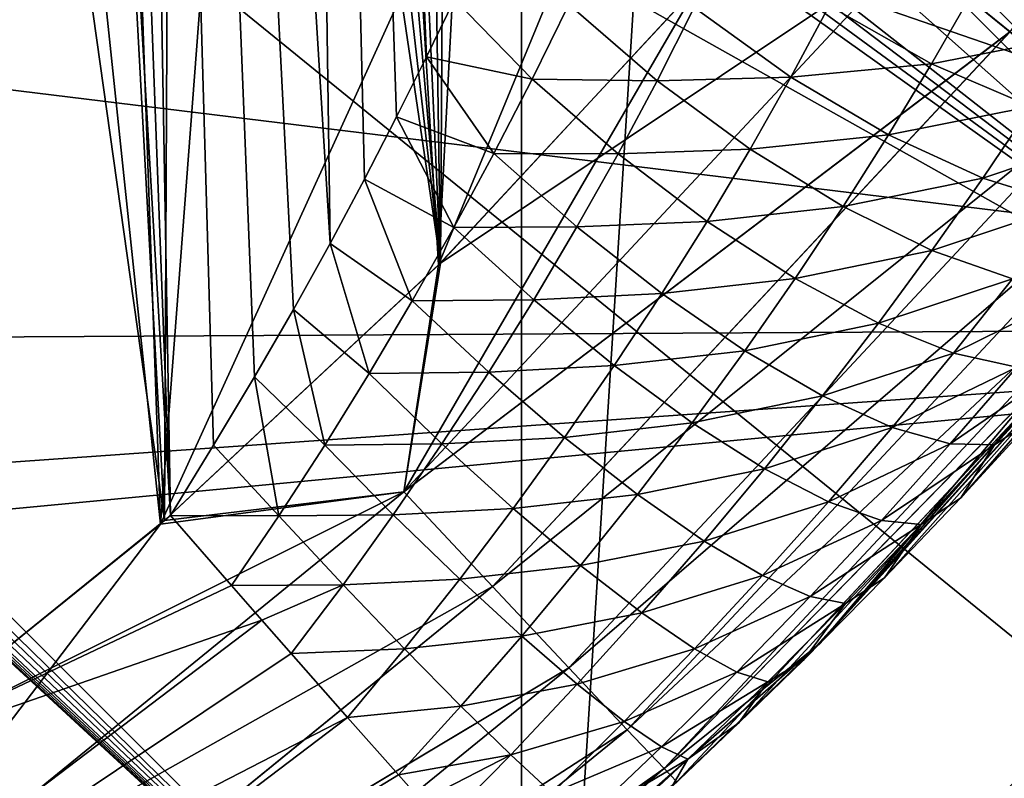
# Model space of a CAD drawing. Header units: millimetres. Extents: x -147 to 148, y -145 to 204.
# Tile 406 of 571: x 102 to 105.56, y -15.38 to -12.64. Entities that reach past the tile are written whole.
import ezdxf

# ---------------------------------------------------------------- set-up
doc = ezdxf.new("R2010")
doc.units = ezdxf.units.MM
doc.header["$LTSCALE"] = 26.699852
for name, color, linetype in [('1448', 7, 'CONTINUOUS'), ('1449', 7, 'CONTINUOUS'), ('1450', 7, 'CONTINUOUS'), ('1896', 7, 'CONTINUOUS'), ('1968', 7, 'CONTINUOUS'), ('1970', 7, 'CONTINUOUS'), ('1971', 7, 'CONTINUOUS'), ('1975', 7, 'CONTINUOUS'), ('1976', 7, 'CONTINUOUS'), ('1981', 7, 'CONTINUOUS'), ('1984', 7, 'CONTINUOUS'), ('1986', 7, 'CONTINUOUS'), ('1988', 7, 'CONTINUOUS'), ('1990', 7, 'CONTINUOUS'), ('1992', 7, 'CONTINUOUS'), ('1994', 7, 'CONTINUOUS'), ('2006', 7, 'CONTINUOUS'), ('2016', 7, 'CONTINUOUS'), ('743', 7, 'CONTINUOUS'), ('744', 7, 'CONTINUOUS'), ('888', 7, 'CONTINUOUS'), ('934', 7, 'CONTINUOUS')]:
    doc.layers.add(name, color=color, linetype=linetype)

msp = doc.modelspace()

# ---------------------------------------------------------------- linework, layer by layer
at = {"layer": '1448', "color": 7, "linetype": 'CONTINUOUS', "true_color": 0xd8d8d8}
for points in [[(104.0777, -16.9061, 89.9), (94, -7.0641, 90.4), (94, -6.8284, 89.9), (104.0777, -16.9061, 89.9)], [(94, -7.0641, 90.4), (104.0777, -16.9061, 89.9), (94.0394, -7.2345, 90.6778), (94, -7.0641, 90.4)], [(104.0777, -16.9061, 89.9), (94.1582, -7.4768, 90.9399), (94.0394, -7.2345, 90.6778), (104.0777, -16.9061, 89.9)], [(104.0777, -16.9061, 89.9), (94.358, -7.7837, 91.167), (94.1582, -7.4768, 90.9399), (104.0777, -16.9061, 89.9)], [(104.0777, -16.9061, 89.9), (94.4898, -7.9592, 91.2597), (94.358, -7.7837, 91.167), (104.0777, -16.9061, 89.9)], [(104.0777, -16.9061, 89.9), (94.6431, -8.1478, 91.3345), (94.4898, -7.9592, 91.2597), (104.0777, -16.9061, 89.9)], [(104.0777, -16.9061, 89.9), (94.8131, -8.3398, 91.3811), (94.6431, -8.1478, 91.3345), (104.0777, -16.9061, 89.9)], [(104.0777, -16.9061, 89.9), (95, -8.5355, 91.4), (94.8131, -8.3398, 91.3811), (104.0777, -16.9061, 89.9)], [(102.9759, -16.5114, 91.4), (95, -8.5355, 91.4), (104.0777, -16.9061, 89.9), (102.9759, -16.5114, 91.4)]]:
    msp.add_3dface(points, dxfattribs=at)
at = {"layer": '1449', "color": 7, "linetype": 'CONTINUOUS', "true_color": 0xd8d8d8}
for points in [[(106.9061, -14.0777, 89.9), (94.9166, -3.4391, 89.9), (95.4142, -2.5858, 89.9), (106.9061, -14.0777, 89.9)], [(106.9061, -14.0777, 89.9), (94.2857, -4.1991, 89.9), (94.9166, -3.4391, 89.9), (106.9061, -14.0777, 89.9)], [(94.2857, -4.1991, 89.9), (106.9061, -14.0777, 89.9), (94.1306, -4.4049, 89.9), (94.2857, -4.1991, 89.9)], [(106.9061, -14.0777, 89.9), (94.0332, -4.6434, 89.9), (94.1306, -4.4049, 89.9), (106.9061, -14.0777, 89.9)], [(106.9061, -14.0777, 89.9), (94, -4.899, 89.9), (94.0332, -4.6434, 89.9), (106.9061, -14.0777, 89.9)], [(106.9061, -14.0777, 89.9), (94, -6.8284, 89.9), (94, -4.899, 89.9), (106.9061, -14.0777, 89.9)], [(106.9061, -14.0777, 89.9), (104.0777, -16.9061, 89.9), (94, -6.8284, 89.9), (106.9061, -14.0777, 89.9)], [(106.9061, -14.0777, 89.9), (105.5563, -15.5563, 89.9), (104.0777, -16.9061, 89.9), (106.9061, -14.0777, 89.9)]]:
    msp.add_3dface(points, dxfattribs=at)
at = {"layer": '1450', "color": 7, "linetype": 'CONTINUOUS', "true_color": 0xd8d8d8}
for points in [[(96.3911, -2.8555, 91.4), (106.5114, -12.9759, 91.4), (95.4142, -2.5858, 89.9), (96.3911, -2.8555, 91.4)], [(95.4142, -2.5858, 89.9), (106.5114, -12.9759, 91.4), (106.7206, -13.208, 91.3513), (95.4142, -2.5858, 89.9)], [(107.0128, -13.9487, 90.4), (106.9596, -14.0133, 90.1501), (95.4142, -2.5858, 89.9), (107.0128, -13.9487, 90.4)], [(107.0128, -13.9487, 90.4), (95.4142, -2.5858, 89.9), (107.0434, -13.8337, 90.7089), (107.0128, -13.9487, 90.4)], [(106.9596, -14.0133, 90.1501), (106.9061, -14.0777, 89.9), (95.4142, -2.5858, 89.9), (106.9596, -14.0133, 90.1501)], [(107.0434, -13.8337, 90.7089), (95.4142, -2.5858, 89.9), (107.001, -13.6597, 90.9882), (107.0434, -13.8337, 90.7089)], [(107.001, -13.6597, 90.9882), (95.4142, -2.5858, 89.9), (106.8899, -13.4443, 91.2092), (107.001, -13.6597, 90.9882)], [(106.8899, -13.4443, 91.2092), (95.4142, -2.5858, 89.9), (106.7206, -13.208, 91.3513), (106.8899, -13.4443, 91.2092)]]:
    msp.add_3dface(points, dxfattribs=at)
at = {"layer": '1896', "color": 7, "linetype": 'CONTINUOUS', "true_color": 0xd8d8d8}
for points in [[(20.7086, -1.3008, 26.9), (20.5856, -2.6023, 26.9), (145.5, -45.5, 26.9), (20.7086, -1.3008, 26.9)], [(81.4515, -22.5327, 26.9), (20.7086, -1.3008, 26.9), (145.5, -45.5, 26.9), (81.4515, -22.5327, 26.9)], [(20.5856, -2.6023, 26.9), (20.3823, -3.8891, 26.9), (145.5, -45.5, 26.9), (20.5856, -2.6023, 26.9)], [(20.3823, -3.8891, 26.9), (20.0982, -5.1579, 26.9), (145.5, -45.5, 26.9), (20.3823, -3.8891, 26.9)], [(20.0982, -5.1579, 26.9), (19.7334, -6.4131, 26.9), (145.5, -45.5, 26.9), (20.0982, -5.1579, 26.9)], [(19.7334, -6.4131, 26.9), (19.2922, -7.6401, 26.9), (145.5, -45.5, 26.9), (19.7334, -6.4131, 26.9)], [(19.2922, -7.6401, 26.9), (18.7759, -8.8325, 26.9), (145.5, -45.5, 26.9), (19.2922, -7.6401, 26.9)], [(-82.8595, -7.6981, 26.9), (-83.4517, -8.2074, 26.9), (145.5, -45.5, 26.9), (-82.8595, -7.6981, 26.9)], [(-3.8892, -20.3823, 26.9), (-82.8595, -7.6981, 26.9), (145.5, -45.5, 26.9), (-3.8892, -20.3823, 26.9)], [(-83.4517, -8.2074, 26.9), (-84.0859, -8.675, 26.9), (145.5, -45.5, 26.9), (-83.4517, -8.2074, 26.9)], [(-84.0859, -8.675, 26.9), (-84.7521, -9.0942, 26.9), (145.5, -45.5, 26.9), (-84.0859, -8.675, 26.9)], [(18.7759, -8.8325, 26.9), (18.1824, -9.9967, 26.9), (145.5, -45.5, 26.9), (18.7759, -8.8325, 26.9)], [(-84.7521, -9.0942, 26.9), (-85.4424, -9.4591, 26.9), (145.5, -45.5, 26.9), (-84.7521, -9.0942, 26.9)], [(-85.4424, -9.4591, 26.9), (-86.1637, -9.7732, 26.9), (145.5, -45.5, 26.9), (-85.4424, -9.4591, 26.9)], [(-86.1637, -9.7732, 26.9), (-86.9075, -10.0338, 26.9), (145.5, -45.5, 26.9), (-86.1637, -9.7732, 26.9)], [(18.1824, -9.9967, 26.9), (17.5186, -11.1201, 26.9), (145.5, -45.5, 26.9), (18.1824, -9.9967, 26.9)], [(-86.9075, -10.0338, 26.9), (-87.6618, -10.2363, 26.9), (145.5, -45.5, 26.9), (-86.9075, -10.0338, 26.9)], [(-87.6618, -10.2363, 26.9), (-88.4272, -10.381, 26.9), (145.5, -45.5, 26.9), (-87.6618, -10.2363, 26.9)], [(145.5, -45.5, 26.9), (-91.5728, -10.381, 26.9), (-145.5, -45.5, 26.9), (145.5, -45.5, 26.9)], [(-90.7934, -10.4689, 26.9), (-91.5728, -10.381, 26.9), (145.5, -45.5, 26.9), (-90.7934, -10.4689, 26.9)], [(-88.4272, -10.381, 26.9), (-89.2066, -10.4689, 26.9), (145.5, -45.5, 26.9), (-88.4272, -10.381, 26.9)], [(-90, -10.5, 26.9), (-90.7934, -10.4689, 26.9), (145.5, -45.5, 26.9), (-90, -10.5, 26.9)], [(-89.2066, -10.4689, 26.9), (-90, -10.5, 26.9), (145.5, -45.5, 26.9), (-89.2066, -10.4689, 26.9)], [(17.5186, -11.1201, 26.9), (16.7883, -12.1943, 26.9), (145.5, -45.5, 26.9), (17.5186, -11.1201, 26.9)], [(16.7883, -12.1943, 26.9), (15.9874, -13.2263, 26.9), (145.5, -45.5, 26.9), (16.7883, -12.1943, 26.9)], [(15.9874, -13.2263, 26.9), (15.1243, -14.206, 26.9), (145.5, -45.5, 26.9), (15.9874, -13.2263, 26.9)], [(15.1243, -14.206, 26.9), (14.206, -15.1243, 26.9), (145.5, -45.5, 26.9), (15.1243, -14.206, 26.9)], [(14.206, -15.1243, 26.9), (13.2263, -15.9874, 26.9), (145.5, -45.5, 26.9), (14.206, -15.1243, 26.9)]]:
    msp.add_3dface(points, dxfattribs=at)
at = {"layer": '1968', "color": 7, "linetype": 'CONTINUOUS', "true_color": 0xd8d8d8}
for points in [[(102.5433, -14.4278, 33.7162), (102.2914, 0, 33.4644), (102, 0, 33.4644), (102.5433, -14.4278, 33.7162)], [(102.5433, -14.4278, 33.7162), (102, 0, 33.4644), (101.8177, -2.084, 33.5008), (102.5433, -14.4278, 33.7162)], [(101.4754, -15.2921, 33.7313), (102.5433, -14.4278, 33.7162), (101.8177, -2.084, 33.5008), (101.4754, -15.2921, 33.7313)]]:
    msp.add_3dface(points, dxfattribs=at)
at = {"layer": '1970', "color": 7, "linetype": 'CONTINUOUS', "true_color": 0xd8d8d8}
for points in [[(102.2914, 0, 33.4644), (102.5433, -14.4278, 33.7162), (102.6992, -14.1743, 33.7066), (102.2914, 0, 33.4644)], [(102.9276, 0, 33.3807), (102.2914, 0, 33.4644), (103.1208, -13.4452, 33.6261), (102.9276, 0, 33.3807)], [(103.1208, -13.4452, 33.6261), (102.2914, 0, 33.4644), (102.9886, -13.6835, 33.6602), (103.1208, -13.4452, 33.6261)], [(102.9886, -13.6835, 33.6602), (102.2914, 0, 33.4644), (102.8478, -13.9263, 33.6874), (102.9886, -13.6835, 33.6602)], [(102.8478, -13.9263, 33.6874), (102.2914, 0, 33.4644), (102.6992, -14.1743, 33.7066), (102.8478, -13.9263, 33.6874)], [(103.5695, -12.5623, 33.444), (102.9276, 0, 33.3807), (103.4691, -12.7708, 33.4944), (103.5695, -12.5623, 33.444)], [(103.4691, -12.7708, 33.4944), (102.9276, 0, 33.3807), (103.3609, -12.987, 33.5421), (103.4691, -12.7708, 33.4944)], [(103.3609, -12.987, 33.5421), (102.9276, 0, 33.3807), (103.2447, -13.2122, 33.5864), (103.3609, -12.987, 33.5421)], [(103.2447, -13.2122, 33.5864), (102.9276, 0, 33.3807), (103.1208, -13.4452, 33.6261), (103.2447, -13.2122, 33.5864)]]:
    msp.add_3dface(points, dxfattribs=at)
at = {"layer": '1971', "color": 7, "linetype": 'CONTINUOUS', "true_color": 0xd8d8d8}
for points in [[(102.5433, -14.4278, 33.7162), (101.4754, -15.2921, 33.7313), (102.764, -14.6804, 33.7497), (102.5433, -14.4278, 33.7162)], [(102.764, -14.6804, 33.7497), (101.4754, -15.2921, 33.7313), (102.8739, -14.8058, 33.7884), (102.764, -14.6804, 33.7497)], [(102.8739, -14.8058, 33.7884), (101.4754, -15.2921, 33.7313), (100.7734, -16.3997, 33.8161), (102.8739, -14.8058, 33.7884)], [(102.8739, -14.8058, 33.7884), (100.7734, -16.3997, 33.8161), (102.9802, -14.9269, 33.8408), (102.8739, -14.8058, 33.7884)], [(102.9802, -14.9269, 33.8408), (100.7734, -16.3997, 33.8161), (103.1834, -15.1575, 33.9874), (102.9802, -14.9269, 33.8408)], [(103.1834, -15.1575, 33.9874), (100.7734, -16.3997, 33.8161), (101.0325, -16.7894, 34.0155), (103.1834, -15.1575, 33.9874)], [(103.1834, -15.1575, 33.9874), (101.0325, -16.7894, 34.0155), (103.3673, -15.3651, 34.1846), (103.1834, -15.1575, 33.9874)], [(103.3673, -15.3651, 34.1846), (101.0325, -16.7894, 34.0155), (103.4505, -15.4586, 34.3006), (103.3673, -15.3651, 34.1846)]]:
    msp.add_3dface(points, dxfattribs=at)
at = {"layer": '1975', "color": 7, "linetype": 'CONTINUOUS', "true_color": 0xd8d8d8}
for points in [[(105.8185, -12.6932, 33.2187), (105.9733, -12.4412, 33.038), (105.4392, -12.5419, 33.0158), (105.8185, -12.6932, 33.2187)], [(105.2935, -12.7959, 33.178), (105.4392, -12.5419, 33.0158), (104.9235, -12.5856, 33.0495), (105.2935, -12.7959, 33.178)], [(105.2935, -12.7959, 33.178), (105.8185, -12.6932, 33.2187), (105.4392, -12.5419, 33.0158), (105.2935, -12.7959, 33.178)], [(103.5695, -12.5623, 33.444), (103.4691, -12.7708, 33.4944), (103.8502, -12.8512, 33.3651), (103.5695, -12.5623, 33.444)], [(103.9825, -12.5812, 33.2723), (103.5695, -12.5623, 33.444), (103.8502, -12.8512, 33.3651), (103.9825, -12.5812, 33.2723)], [(103.9825, -12.5812, 33.2723), (103.8502, -12.8512, 33.3651), (104.3022, -12.8567, 33.2553), (103.9825, -12.5812, 33.2723)], [(103.9825, -12.5812, 33.2723), (104.3022, -12.8567, 33.2553), (104.4361, -12.5925, 33.137), (103.9825, -12.5812, 33.2723)], [(104.3022, -12.8567, 33.2553), (104.785, -12.844, 33.191), (104.4361, -12.5925, 33.137), (104.3022, -12.8567, 33.2553)], [(104.785, -12.844, 33.191), (104.9235, -12.5856, 33.0495), (104.4361, -12.5925, 33.137), (104.785, -12.844, 33.191)], [(104.785, -12.844, 33.191), (105.2935, -12.7959, 33.178), (104.9235, -12.5856, 33.0495), (104.785, -12.844, 33.191)], [(105.6535, -12.9496, 33.389), (105.8185, -12.6932, 33.2187), (105.2935, -12.7959, 33.178), (105.6535, -12.9496, 33.389)], [(103.4691, -12.7708, 33.4944), (103.3609, -12.987, 33.5421), (103.7118, -13.1201, 33.4491), (103.4691, -12.7708, 33.4944)], [(103.8502, -12.8512, 33.3651), (103.4691, -12.7708, 33.4944), (103.7118, -13.1201, 33.4491), (103.8502, -12.8512, 33.3651)], [(105.1383, -13.0529, 33.3304), (105.2935, -12.7959, 33.178), (104.785, -12.844, 33.191), (105.1383, -13.0529, 33.3304)], [(105.1383, -13.0529, 33.3304), (105.6535, -12.9496, 33.389), (105.2935, -12.7959, 33.178), (105.1383, -13.0529, 33.3304)], [(103.8502, -12.8512, 33.3651), (103.7118, -13.1201, 33.4491), (104.1607, -13.1212, 33.3646), (103.8502, -12.8512, 33.3651)], [(103.8502, -12.8512, 33.3651), (104.1607, -13.1212, 33.3646), (104.3022, -12.8567, 33.2553), (103.8502, -12.8512, 33.3651)], [(104.1607, -13.1212, 33.3646), (104.6378, -13.104, 33.3231), (104.3022, -12.8567, 33.2553), (104.1607, -13.1212, 33.3646)], [(104.6378, -13.104, 33.3231), (104.785, -12.844, 33.191), (104.3022, -12.8567, 33.2553), (104.6378, -13.104, 33.3231)], [(104.6378, -13.104, 33.3231), (105.1383, -13.0529, 33.3304), (104.785, -12.844, 33.191), (104.6378, -13.104, 33.3231)], [(105.4788, -13.209, 33.5484), (105.6535, -12.9496, 33.389), (105.1383, -13.0529, 33.3304), (105.4788, -13.209, 33.5484)], [(105.4788, -13.209, 33.5484), (105.985, -13.0388, 33.6715), (105.6535, -12.9496, 33.389), (105.4788, -13.209, 33.5484)], [(103.3609, -12.987, 33.5421), (103.2447, -13.2122, 33.5864), (103.5675, -13.3874, 33.5241), (103.3609, -12.987, 33.5421)], [(103.7118, -13.1201, 33.4491), (103.3609, -12.987, 33.5421), (103.5675, -13.3874, 33.5241), (103.7118, -13.1201, 33.4491)], [(104.9738, -13.3118, 33.4725), (105.1383, -13.0529, 33.3304), (104.6378, -13.104, 33.3231), (104.9738, -13.3118, 33.4725)], [(104.9738, -13.3118, 33.4725), (105.4788, -13.209, 33.5484), (105.1383, -13.0529, 33.3304), (104.9738, -13.3118, 33.4725)], [(105.79, -13.3048, 33.8345), (105.985, -13.0388, 33.6715), (105.4788, -13.209, 33.5484), (105.79, -13.3048, 33.8345)], [(103.7118, -13.1201, 33.4491), (103.5675, -13.3874, 33.5241), (104.0119, -13.3852, 33.4645), (103.7118, -13.1201, 33.4491)], [(103.7118, -13.1201, 33.4491), (104.0119, -13.3852, 33.4645), (104.1607, -13.1212, 33.3646), (103.7118, -13.1201, 33.4491)], [(104.0119, -13.3852, 33.4645), (104.4822, -13.365, 33.4454), (104.1607, -13.1212, 33.3646), (104.0119, -13.3852, 33.4645)], [(104.4822, -13.365, 33.4454), (104.6378, -13.104, 33.3231), (104.1607, -13.1212, 33.3646), (104.4822, -13.365, 33.4454)], [(104.4822, -13.365, 33.4454), (104.9738, -13.3118, 33.4725), (104.6378, -13.104, 33.3231), (104.4822, -13.365, 33.4454)], [(103.2447, -13.2122, 33.5864), (103.1208, -13.4452, 33.6261), (103.4175, -13.6525, 33.5899), (103.2447, -13.2122, 33.5864)], [(103.5675, -13.3874, 33.5241), (103.2447, -13.2122, 33.5864), (103.4175, -13.6525, 33.5899), (103.5675, -13.3874, 33.5241)], [(105.2947, -13.4704, 33.6967), (105.4788, -13.209, 33.5484), (104.9738, -13.3118, 33.4725), (105.2947, -13.4704, 33.6967)], [(105.2947, -13.4704, 33.6967), (105.79, -13.3048, 33.8345), (105.4788, -13.209, 33.5484), (105.2947, -13.4704, 33.6967)], [(104.8005, -13.572, 33.604), (104.9738, -13.3118, 33.4725), (104.4822, -13.365, 33.4454), (104.8005, -13.572, 33.604)], [(104.8005, -13.572, 33.604), (105.2947, -13.4704, 33.6967), (104.9738, -13.3118, 33.4725), (104.8005, -13.572, 33.604)], [(105.5858, -13.5726, 33.9853), (105.79, -13.3048, 33.8345), (105.2947, -13.4704, 33.6967), (105.5858, -13.5726, 33.9853)], [(104.3185, -13.6261, 33.5575), (104.4822, -13.365, 33.4454), (104.0119, -13.3852, 33.4645), (104.3185, -13.6261, 33.5575)], [(104.3185, -13.6261, 33.5575), (104.8005, -13.572, 33.604), (104.4822, -13.365, 33.4454), (104.3185, -13.6261, 33.5575)], [(103.5675, -13.3874, 33.5241), (103.4175, -13.6525, 33.5899), (103.8561, -13.6483, 33.5546), (103.5675, -13.3874, 33.5241)], [(103.5675, -13.3874, 33.5241), (103.8561, -13.6483, 33.5546), (104.0119, -13.3852, 33.4645), (103.5675, -13.3874, 33.5241)], [(103.8561, -13.6483, 33.5546), (104.3185, -13.6261, 33.5575), (104.0119, -13.3852, 33.4645), (103.8561, -13.6483, 33.5546)], [(103.1208, -13.4452, 33.6261), (102.9886, -13.6835, 33.6602), (103.2619, -13.9148, 33.646), (103.1208, -13.4452, 33.6261)], [(103.4175, -13.6525, 33.5899), (103.1208, -13.4452, 33.6261), (103.2619, -13.9148, 33.646), (103.4175, -13.6525, 33.5899)], [(105.1017, -13.733, 33.8335), (105.2947, -13.4704, 33.6967), (104.8005, -13.572, 33.604), (105.1017, -13.733, 33.8335)], [(105.1017, -13.733, 33.8335), (105.5858, -13.5726, 33.9853), (105.2947, -13.4704, 33.6967), (105.1017, -13.733, 33.8335)], [(104.6187, -13.8325, 33.7245), (104.8005, -13.572, 33.604), (104.3185, -13.6261, 33.5575), (104.6187, -13.8325, 33.7245)], [(104.6187, -13.8325, 33.7245), (105.1017, -13.733, 33.8335), (104.8005, -13.572, 33.604), (104.6187, -13.8325, 33.7245)], [(105.3727, -13.8412, 34.1237), (105.5858, -13.5726, 33.9853), (105.1017, -13.733, 33.8335), (105.3727, -13.8412, 34.1237)], [(105.3727, -13.8412, 34.1237), (105.8335, -13.6135, 34.325), (105.5858, -13.5726, 33.9853), (105.3727, -13.8412, 34.1237)], [(105.6015, -13.8916, 34.462), (105.8335, -13.6135, 34.325), (105.3727, -13.8412, 34.1237), (105.6015, -13.8916, 34.462)], [(103.4175, -13.6525, 33.5899), (103.2619, -13.9148, 33.646), (103.6934, -13.9096, 33.6346), (103.4175, -13.6525, 33.5899)], [(103.4175, -13.6525, 33.5899), (103.6934, -13.9096, 33.6346), (103.8561, -13.6483, 33.5546), (103.4175, -13.6525, 33.5899)], [(103.6934, -13.9096, 33.6346), (104.1469, -13.8865, 33.6591), (103.8561, -13.6483, 33.5546), (103.6934, -13.9096, 33.6346)], [(104.1469, -13.8865, 33.6591), (104.3185, -13.6261, 33.5575), (103.8561, -13.6483, 33.5546), (104.1469, -13.8865, 33.6591)], [(104.1469, -13.8865, 33.6591), (104.6187, -13.8325, 33.7245), (104.3185, -13.6261, 33.5575), (104.1469, -13.8865, 33.6591)], [(102.9886, -13.6835, 33.6602), (102.8478, -13.9263, 33.6874), (103.101, -14.174, 33.6917), (102.9886, -13.6835, 33.6602)], [(103.2619, -13.9148, 33.646), (102.9886, -13.6835, 33.6602), (103.101, -14.174, 33.6917), (103.2619, -13.9148, 33.646)], [(104.9, -13.9961, 33.9583), (105.1017, -13.733, 33.8335), (104.6187, -13.8325, 33.7245), (104.9, -13.9961, 33.9583)], [(104.9, -13.9961, 33.9583), (105.3727, -13.8412, 34.1237), (105.1017, -13.733, 33.8335), (104.9, -13.9961, 33.9583)], [(104.4286, -14.0927, 33.8334), (104.6187, -13.8325, 33.7245), (104.1469, -13.8865, 33.6591), (104.4286, -14.0927, 33.8334)], [(104.4286, -14.0927, 33.8334), (104.9, -13.9961, 33.9583), (104.6187, -13.8325, 33.7245), (104.4286, -14.0927, 33.8334)], [(105.151, -14.11, 34.2493), (105.3727, -13.8412, 34.1237), (104.9, -13.9961, 33.9583), (105.151, -14.11, 34.2493)], [(105.151, -14.11, 34.2493), (105.6015, -13.8916, 34.462), (105.3727, -13.8412, 34.1237), (105.151, -14.11, 34.2493)], [(103.9679, -14.1457, 33.7496), (104.1469, -13.8865, 33.6591), (103.6934, -13.9096, 33.6346), (103.9679, -14.1457, 33.7496)], [(103.9679, -14.1457, 33.7496), (104.4286, -14.0927, 33.8334), (104.1469, -13.8865, 33.6591), (103.9679, -14.1457, 33.7496)], [(105.361, -14.1694, 34.5854), (105.6015, -13.8916, 34.462), (105.151, -14.11, 34.2493), (105.361, -14.1694, 34.5854)], [(105.5214, -14.172, 34.9527), (105.7782, -13.8822, 34.8335), (105.361, -14.1694, 34.5854), (105.5214, -14.172, 34.9527)], [(105.361, -14.1694, 34.5854), (105.7782, -13.8822, 34.8335), (105.6015, -13.8916, 34.462), (105.361, -14.1694, 34.5854)], [(105.5214, -14.172, 34.9527), (105.6577, -14.0818, 35.3223), (105.7782, -13.8822, 34.8335), (105.5214, -14.172, 34.9527)], [(102.8478, -13.9263, 33.6874), (102.6992, -14.1743, 33.7066), (102.9351, -14.4294, 33.7264), (102.8478, -13.9263, 33.6874)], [(103.101, -14.174, 33.6917), (102.8478, -13.9263, 33.6874), (102.9351, -14.4294, 33.7264), (103.101, -14.174, 33.6917)], [(103.2619, -13.9148, 33.646), (103.101, -14.174, 33.6917), (103.5242, -14.1687, 33.704), (103.2619, -13.9148, 33.646)], [(103.2619, -13.9148, 33.646), (103.5242, -14.1687, 33.704), (103.6934, -13.9096, 33.6346), (103.2619, -13.9148, 33.646)], [(103.5242, -14.1687, 33.704), (103.9679, -14.1457, 33.7496), (103.6934, -13.9096, 33.6346), (103.5242, -14.1687, 33.704)], [(104.69, -14.2588, 34.0708), (104.9, -13.9961, 33.9583), (104.4286, -14.0927, 33.8334), (104.69, -14.2588, 34.0708)], [(104.69, -14.2588, 34.0708), (105.151, -14.11, 34.2493), (104.9, -13.9961, 33.9583), (104.69, -14.2588, 34.0708)], [(105.3992, -14.364, 35.4181), (105.6577, -14.0818, 35.3223), (105.5214, -14.172, 34.9527), (105.3992, -14.364, 35.4181)], [(104.2307, -14.3518, 33.9304), (104.4286, -14.0927, 33.8334), (103.9679, -14.1457, 33.7496), (104.2307, -14.3518, 33.9304)], [(104.2307, -14.3518, 33.9304), (104.69, -14.2588, 34.0708), (104.4286, -14.0927, 33.8334), (104.2307, -14.3518, 33.9304)], [(104.9209, -14.3782, 34.3618), (105.151, -14.11, 34.2493), (104.69, -14.2588, 34.0708), (104.9209, -14.3782, 34.3618)], [(104.9209, -14.3782, 34.3618), (105.361, -14.1694, 34.5854), (105.151, -14.11, 34.2493), (104.9209, -14.3782, 34.3618)], [(103.7817, -14.4029, 33.8284), (103.9679, -14.1457, 33.7496), (103.5242, -14.1687, 33.704), (103.7817, -14.4029, 33.8284)], [(103.7817, -14.4029, 33.8284), (104.2307, -14.3518, 33.9304), (103.9679, -14.1457, 33.7496), (103.7817, -14.4029, 33.8284)], [(102.6992, -14.1743, 33.7066), (102.5433, -14.4278, 33.7162), (102.9351, -14.4294, 33.7264), (102.6992, -14.1743, 33.7066)], [(103.101, -14.174, 33.6917), (102.9351, -14.4294, 33.7264), (103.3488, -14.425, 33.7619), (103.101, -14.174, 33.6917)], [(103.101, -14.174, 33.6917), (103.3488, -14.425, 33.7619), (103.5242, -14.1687, 33.704), (103.101, -14.174, 33.6917)], [(103.3488, -14.425, 33.7619), (103.7817, -14.4029, 33.8284), (103.5242, -14.1687, 33.704), (103.3488, -14.425, 33.7619)], [(105.1121, -14.4462, 34.6951), (105.361, -14.1694, 34.5854), (104.9209, -14.3782, 34.3618), (105.1121, -14.4462, 34.6951)], [(105.1121, -14.4462, 34.6951), (105.5214, -14.172, 34.9527), (105.361, -14.1694, 34.5854), (105.1121, -14.4462, 34.6951)], [(105.2562, -14.4601, 35.0575), (105.5214, -14.172, 34.9527), (105.1121, -14.4462, 34.6951), (105.2562, -14.4601, 35.0575)], [(105.2562, -14.4601, 35.0575), (105.3992, -14.364, 35.4181), (105.5214, -14.172, 34.9527), (105.2562, -14.4601, 35.0575)], [(104.4719, -14.5204, 34.1705), (104.69, -14.2588, 34.0708), (104.2307, -14.3518, 33.9304), (104.4719, -14.5204, 34.1705)], [(104.4719, -14.5204, 34.1705), (104.9209, -14.3782, 34.3618), (104.69, -14.2588, 34.0708), (104.4719, -14.5204, 34.1705)], [(104.0252, -14.6092, 34.0148), (104.2307, -14.3518, 33.9304), (103.7817, -14.4029, 33.8284), (104.0252, -14.6092, 34.0148)], [(104.0252, -14.6092, 34.0148), (104.4719, -14.5204, 34.1705), (104.2307, -14.3518, 33.9304), (104.0252, -14.6092, 34.0148)], [(105.1239, -14.6536, 35.5026), (105.3992, -14.364, 35.4181), (105.2562, -14.4601, 35.0575), (105.1239, -14.6536, 35.5026)], [(103.5886, -14.6577, 33.8947), (103.7817, -14.4029, 33.8284), (103.3488, -14.425, 33.7619), (103.5886, -14.6577, 33.8947)], [(103.5886, -14.6577, 33.8947), (104.0252, -14.6092, 34.0148), (103.7817, -14.4029, 33.8284), (103.5886, -14.6577, 33.8947)], [(104.6827, -14.6451, 34.4608), (104.9209, -14.3782, 34.3618), (104.4719, -14.5204, 34.1705), (104.6827, -14.6451, 34.4608)], [(104.6827, -14.6451, 34.4608), (105.1121, -14.4462, 34.6951), (104.9209, -14.3782, 34.3618), (104.6827, -14.6451, 34.4608)], [(102.5433, -14.4278, 33.7162), (102.764, -14.6804, 33.7497), (102.9351, -14.4294, 33.7264), (102.5433, -14.4278, 33.7162)], [(102.9351, -14.4294, 33.7264), (102.764, -14.6804, 33.7497), (103.1674, -14.678, 33.8078), (102.9351, -14.4294, 33.7264)], [(102.9351, -14.4294, 33.7264), (103.1674, -14.678, 33.8078), (103.3488, -14.425, 33.7619), (102.9351, -14.4294, 33.7264)], [(103.1674, -14.678, 33.8078), (103.5886, -14.6577, 33.8947), (103.3488, -14.425, 33.7619), (103.1674, -14.678, 33.8078)], [(104.8551, -14.7212, 34.7906), (105.1121, -14.4462, 34.6951), (104.6827, -14.6451, 34.4608), (104.8551, -14.7212, 34.7906)], [(104.8551, -14.7212, 34.7906), (105.2562, -14.4601, 35.0575), (105.1121, -14.4462, 34.6951), (104.8551, -14.7212, 34.7906)], [(104.9827, -14.746, 35.1474), (105.2562, -14.4601, 35.0575), (104.8551, -14.7212, 34.7906), (104.9827, -14.746, 35.1474)], [(104.9827, -14.746, 35.1474), (105.1239, -14.6536, 35.5026), (105.2562, -14.4601, 35.0575), (104.9827, -14.746, 35.1474)], [(104.2462, -14.7802, 34.2567), (104.4719, -14.5204, 34.1705), (104.0252, -14.6092, 34.0148), (104.2462, -14.7802, 34.2567)], [(104.2462, -14.7802, 34.2567), (104.6827, -14.6451, 34.4608), (104.4719, -14.5204, 34.1705), (104.2462, -14.7802, 34.2567)], [(103.8126, -14.8642, 34.0858), (104.0252, -14.6092, 34.0148), (103.5886, -14.6577, 33.8947), (103.8126, -14.8642, 34.0858)], [(103.8126, -14.8642, 34.0858), (104.2462, -14.7802, 34.2567), (104.0252, -14.6092, 34.0148), (103.8126, -14.8642, 34.0858)], [(104.4368, -14.91, 34.5456), (104.6827, -14.6451, 34.4608), (104.2462, -14.7802, 34.2567), (104.4368, -14.91, 34.5456)], [(104.4368, -14.91, 34.5456), (104.8551, -14.7212, 34.7906), (104.6827, -14.6451, 34.4608), (104.4368, -14.91, 34.5456)], [(104.8303, -14.9507, 35.5705), (105.1239, -14.6536, 35.5026), (104.9827, -14.746, 35.1474), (104.8303, -14.9507, 35.5705)], [(102.764, -14.6804, 33.7497), (102.8739, -14.8058, 33.7884), (103.1674, -14.678, 33.8078), (102.764, -14.6804, 33.7497)], [(102.8739, -14.8058, 33.7884), (102.9802, -14.9269, 33.8408), (103.1674, -14.678, 33.8078), (102.8739, -14.8058, 33.7884)], [(102.9802, -14.9269, 33.8408), (103.3891, -14.9094, 33.948), (103.1674, -14.678, 33.8078), (102.9802, -14.9269, 33.8408)], [(103.3891, -14.9094, 33.948), (103.5886, -14.6577, 33.8947), (103.1674, -14.678, 33.8078), (103.3891, -14.9094, 33.948)], [(103.3891, -14.9094, 33.948), (103.8126, -14.8642, 34.0858), (103.5886, -14.6577, 33.8947), (103.3891, -14.9094, 33.948)], [(104.5904, -14.994, 34.8712), (104.8551, -14.7212, 34.7906), (104.4368, -14.91, 34.5456), (104.5904, -14.994, 34.8712)], [(104.5904, -14.994, 34.8712), (104.9827, -14.746, 35.1474), (104.8551, -14.7212, 34.7906), (104.5904, -14.994, 34.8712)], [(104.7014, -15.0291, 35.222), (104.9827, -14.746, 35.1474), (104.5904, -14.994, 34.8712), (104.7014, -15.0291, 35.222)], [(104.7014, -15.0291, 35.222), (104.8303, -14.9507, 35.5705), (104.9827, -14.746, 35.1474), (104.7014, -15.0291, 35.222)], [(104.0131, -15.0378, 34.3287), (104.2462, -14.7802, 34.2567), (103.8126, -14.8642, 34.0858), (104.0131, -15.0378, 34.3287)], [(104.0131, -15.0378, 34.3287), (104.4368, -14.91, 34.5456), (104.2462, -14.7802, 34.2567), (104.0131, -15.0378, 34.3287)], [(103.5932, -15.1164, 34.1426), (103.8126, -14.8642, 34.0858), (103.3891, -14.9094, 33.948), (103.5932, -15.1164, 34.1426)], [(103.5932, -15.1164, 34.1426), (104.0131, -15.0378, 34.3287), (103.8126, -14.8642, 34.0858), (103.5932, -15.1164, 34.1426)], [(102.9802, -14.9269, 33.8408), (103.1834, -15.1575, 33.9874), (103.3891, -14.9094, 33.948), (102.9802, -14.9269, 33.8408)], [(103.1834, -15.1575, 33.9874), (103.5932, -15.1164, 34.1426), (103.3891, -14.9094, 33.948), (103.1834, -15.1575, 33.9874)], [(104.1835, -15.1725, 34.6153), (104.4368, -14.91, 34.5456), (104.0131, -15.0378, 34.3287), (104.1835, -15.1725, 34.6153)], [(104.1835, -15.1725, 34.6153), (104.5904, -14.994, 34.8712), (104.4368, -14.91, 34.5456), (104.1835, -15.1725, 34.6153)], [(104.5978, -15.1778, 35.6109), (104.8303, -14.9507, 35.5705), (104.7014, -15.0291, 35.222), (104.5978, -15.1778, 35.6109)], [(104.3182, -15.2639, 34.936), (104.5904, -14.994, 34.8712), (104.1835, -15.1725, 34.6153), (104.3182, -15.2639, 34.936)], [(104.3182, -15.2639, 34.936), (104.7014, -15.0291, 35.222), (104.5904, -14.994, 34.8712), (104.3182, -15.2639, 34.936)], [(103.7731, -15.2924, 34.3856), (104.0131, -15.0378, 34.3287), (103.5932, -15.1164, 34.1426), (103.7731, -15.2924, 34.3856)], [(103.7731, -15.2924, 34.3856), (104.1835, -15.1725, 34.6153), (104.0131, -15.0378, 34.3287), (103.7731, -15.2924, 34.3856)], [(104.4125, -15.3089, 35.2801), (104.7014, -15.0291, 35.222), (104.3182, -15.2639, 34.936), (104.4125, -15.3089, 35.2801)], [(104.4125, -15.3089, 35.2801), (104.5978, -15.1778, 35.6109), (104.7014, -15.0291, 35.222), (104.4125, -15.3089, 35.2801)], [(103.1834, -15.1575, 33.9874), (103.3673, -15.3651, 34.1846), (103.5932, -15.1164, 34.1426), (103.1834, -15.1575, 33.9874)], [(103.3673, -15.3651, 34.1846), (103.7731, -15.2924, 34.3856), (103.5932, -15.1164, 34.1426), (103.3673, -15.3651, 34.1846)], [(103.9233, -15.4319, 34.6691), (104.1835, -15.1725, 34.6153), (103.7731, -15.2924, 34.3856), (103.9233, -15.4319, 34.6691)], [(103.9233, -15.4319, 34.6691), (104.3182, -15.2639, 34.936), (104.1835, -15.1725, 34.6153), (103.9233, -15.4319, 34.6691)], [(104.3546, -15.408, 35.643), (104.5978, -15.1778, 35.6109), (104.4125, -15.3089, 35.2801), (104.3546, -15.408, 35.643)], [(103.3673, -15.3651, 34.1846), (103.4505, -15.4586, 34.3006), (103.7731, -15.2924, 34.3856), (103.3673, -15.3651, 34.1846)], [(103.4505, -15.4586, 34.3006), (103.5266, -15.5436, 34.4266), (103.7731, -15.2924, 34.3856), (103.4505, -15.4586, 34.3006)], [(103.5266, -15.5436, 34.4266), (103.9233, -15.4319, 34.6691), (103.7731, -15.2924, 34.3856), (103.5266, -15.5436, 34.4266)], [(104.0389, -15.5304, 34.9843), (104.3182, -15.2639, 34.936), (103.9233, -15.4319, 34.6691), (104.0389, -15.5304, 34.9843)], [(104.0389, -15.5304, 34.9843), (104.4125, -15.3089, 35.2801), (104.3182, -15.2639, 34.936), (104.0389, -15.5304, 34.9843)], [(104.1162, -15.5848, 35.3211), (104.4125, -15.3089, 35.2801), (104.0389, -15.5304, 34.9843), (104.1162, -15.5848, 35.3211)], [(104.1162, -15.5848, 35.3211), (104.3546, -15.408, 35.643), (104.4125, -15.3089, 35.2801), (104.1162, -15.5848, 35.3211)]]:
    msp.add_3dface(points, dxfattribs=at)
at = {"layer": '1976', "color": 7, "linetype": 'CONTINUOUS', "true_color": 0xd8d8d8}
for points in [[(104.3735, -15.3904, 37.1537), (106.3326, -13.2931, 37.1869), (104.5978, -15.1778, 35.6109), (104.3735, -15.3904, 37.1537)], [(104.5978, -15.1778, 35.6109), (106.3326, -13.2931, 37.1869), (104.8303, -14.9507, 35.5705), (104.5978, -15.1778, 35.6109)], [(104.8303, -14.9507, 35.5705), (106.3326, -13.2931, 37.1869), (105.1239, -14.6536, 35.5026), (104.8303, -14.9507, 35.5705)], [(105.1239, -14.6536, 35.5026), (106.3326, -13.2931, 37.1869), (105.3992, -14.364, 35.4181), (105.1239, -14.6536, 35.5026)], [(105.3992, -14.364, 35.4181), (106.3326, -13.2931, 37.1869), (105.6577, -14.0818, 35.3223), (105.3992, -14.364, 35.4181)], [(104.3546, -15.408, 35.643), (104.3735, -15.3904, 37.1537), (104.5978, -15.1778, 35.6109), (104.3546, -15.408, 35.643)]]:
    msp.add_3dface(points, dxfattribs=at)
at = {"layer": '1981', "color": 7, "linetype": 'CONTINUOUS', "true_color": 0xd8d8d8}
for points in [[(105.5769, -12.6799, 38.8816), (105.212, -12.3841, 39.0807), (107.1568, -10.4395, 38.9201), (105.5769, -12.6799, 38.8816)], [(103.3863, -14.3421, 39.0466), (104.4474, -12.5147, 39.1457), (105.212, -12.3841, 39.0807), (103.3863, -14.3421, 39.0466)], [(103.3863, -14.3421, 39.0466), (105.212, -12.3841, 39.0807), (105.5769, -12.6799, 38.8816), (103.3863, -14.3421, 39.0466)], [(103.5122, -13.5225, 39.1281), (104.4474, -12.5147, 39.1457), (103.3863, -14.3421, 39.0466), (103.5122, -13.5225, 39.1281)], [(103.7069, -14.6844, 38.8472), (103.3863, -14.3421, 39.0466), (105.5769, -12.6799, 38.8816), (103.7069, -14.6844, 38.8472)], [(103.7069, -14.6844, 38.8472), (105.5769, -12.6799, 38.8816), (105.8909, -12.9339, 38.5705), (103.7069, -14.6844, 38.8472)], [(103.9829, -14.9782, 38.5361), (103.7069, -14.6844, 38.8472), (105.8909, -12.9339, 38.5705), (103.9829, -14.9782, 38.5361)], [(103.9829, -14.9782, 38.5361), (105.8909, -12.9339, 38.5705), (106.1315, -13.1277, 38.1645), (103.9829, -14.9782, 38.5361)], [(104.1943, -15.2025, 38.1303), (103.9829, -14.9782, 38.5361), (106.1315, -13.1277, 38.1645), (104.1943, -15.2025, 38.1303)], [(104.1943, -15.2025, 38.1303), (106.1315, -13.1277, 38.1645), (106.2829, -13.2487, 37.6923), (104.1943, -15.2025, 38.1303)], [(104.3276, -15.3427, 37.6585), (104.1943, -15.2025, 38.1303), (106.2829, -13.2487, 37.6923), (104.3276, -15.3427, 37.6585)], [(104.3276, -15.3427, 37.6585), (106.2829, -13.2487, 37.6923), (106.3326, -13.2931, 37.1869), (104.3276, -15.3427, 37.6585)], [(104.3735, -15.3904, 37.1537), (104.3276, -15.3427, 37.6585), (106.3326, -13.2931, 37.1869), (104.3735, -15.3904, 37.1537)], [(102.5072, -14.4588, 39.1117), (103.5122, -13.5225, 39.1281), (103.3863, -14.3421, 39.0466), (102.5072, -14.4588, 39.1117)], [(101.3104, -16.0328, 39.0173), (102.5072, -14.4588, 39.1117), (103.3863, -14.3421, 39.0466), (101.3104, -16.0328, 39.0173)], [(101.3104, -16.0328, 39.0173), (103.3863, -14.3421, 39.0466), (103.7069, -14.6844, 38.8472), (101.3104, -16.0328, 39.0173)], [(101.4369, -15.3216, 39.0967), (102.5072, -14.4588, 39.1117), (101.3104, -16.0328, 39.0173), (101.4369, -15.3216, 39.0967)], [(101.581, -16.415, 38.8175), (101.3104, -16.0328, 39.0173), (103.7069, -14.6844, 38.8472), (101.581, -16.415, 38.8175)], [(101.581, -16.415, 38.8175), (103.7069, -14.6844, 38.8472), (103.9829, -14.9782, 38.5361), (101.581, -16.415, 38.8175)], [(101.8139, -16.7432, 38.5063), (101.581, -16.415, 38.8175), (103.9829, -14.9782, 38.5361), (101.8139, -16.7432, 38.5063)], [(101.8139, -16.7432, 38.5063), (103.9829, -14.9782, 38.5361), (104.1943, -15.2025, 38.1303), (101.8139, -16.7432, 38.5063)], [(101.9924, -16.9938, 38.1007), (101.8139, -16.7432, 38.5063), (104.1943, -15.2025, 38.1303), (101.9924, -16.9938, 38.1007)], [(101.9924, -16.9938, 38.1007), (104.1943, -15.2025, 38.1303), (104.3276, -15.3427, 37.6585), (101.9924, -16.9938, 38.1007)], [(102.105, -17.1507, 37.6294), (101.9924, -16.9938, 38.1007), (104.3276, -15.3427, 37.6585), (102.105, -17.1507, 37.6294)], [(102.105, -17.1507, 37.6294), (104.3276, -15.3427, 37.6585), (104.3735, -15.3904, 37.1537), (102.105, -17.1507, 37.6294)]]:
    msp.add_3dface(points, dxfattribs=at)
at = {"layer": '1984', "color": 7, "linetype": 'CONTINUOUS', "true_color": 0xd8d8d8}
for points in [[(101.8177, -2.084, 39.3277), (102, 0, 39.3641), (101.4369, -15.3216, 39.0967), (101.8177, -2.084, 39.3277)], [(101.4369, -15.3216, 39.0967), (102, 0, 39.3641), (102.5072, -14.4588, 39.1117), (101.4369, -15.3216, 39.0967)], [(102.5072, -14.4588, 39.1117), (102, 0, 39.3641), (109.0917, 0, 39.3641), (102.5072, -14.4588, 39.1117)], [(103.5122, -13.5225, 39.1281), (102.5072, -14.4588, 39.1117), (109.0917, 0, 39.3641), (103.5122, -13.5225, 39.1281)], [(104.4474, -12.5147, 39.1457), (103.5122, -13.5225, 39.1281), (109.0917, 0, 39.3641), (104.4474, -12.5147, 39.1457)]]:
    msp.add_3dface(points, dxfattribs=at)
at = {"layer": '1986', "color": 7, "linetype": 'CONTINUOUS', "true_color": 0xd8d8d8}
for points in [[(103.3923, -5.1293, 42.9935), (103.5195, -13.5155, 43.1398), (103.5754, -4.5798, 42.9839), (103.3923, -5.1293, 42.9935)], [(103.5195, -13.5155, 43.1398), (104.4481, -12.5143, 43.1224), (103.5754, -4.5798, 42.9839), (103.5195, -13.5155, 43.1398)], [(103.1674, -5.717, 43.0037), (103.5195, -13.5155, 43.1398), (103.3923, -5.1293, 42.9935), (103.1674, -5.717, 43.0037)], [(102.8927, -6.3436, 43.0147), (103.5195, -13.5155, 43.1398), (103.1674, -5.717, 43.0037), (102.8927, -6.3436, 43.0147)], [(102.7323, -6.6736, 43.0204), (103.5195, -13.5155, 43.1398), (102.8927, -6.3436, 43.0147), (102.7323, -6.6736, 43.0204)], [(102.5589, -7.0092, 43.0263), (103.5195, -13.5155, 43.1398), (102.7323, -6.6736, 43.0204), (102.5589, -7.0092, 43.0263)], [(102.1565, -7.7105, 43.0385), (102.5226, -14.4458, 43.1561), (102.5589, -7.0092, 43.0263), (102.1565, -7.7105, 43.0385)], [(102.5226, -14.4458, 43.1561), (103.5195, -13.5155, 43.1398), (102.5589, -7.0092, 43.0263), (102.5226, -14.4458, 43.1561)], [(101.6755, -8.4429, 43.0513), (102.5226, -14.4458, 43.1561), (102.1565, -7.7105, 43.0385), (101.6755, -8.4429, 43.0513)], [(101.4616, -15.3033, 43.1711), (102.5226, -14.4458, 43.1561), (101.6755, -8.4429, 43.0513), (101.4616, -15.3033, 43.1711)]]:
    msp.add_3dface(points, dxfattribs=at)
at = {"layer": '1988', "color": 7, "linetype": 'CONTINUOUS', "true_color": 0xd8d8d8}
for points in [[(107.1569, -10.4396, 43.348), (105.2121, -12.3842, 43.1874), (105.577, -12.68, 43.3865), (107.1569, -10.4396, 43.348)], [(105.2121, -12.3842, 43.1874), (103.5195, -13.5155, 43.1398), (103.3864, -14.3422, 43.2214), (105.2121, -12.3842, 43.1874)], [(105.2121, -12.3842, 43.1874), (103.3864, -14.3422, 43.2214), (105.577, -12.68, 43.3865), (105.2121, -12.3842, 43.1874)], [(104.4481, -12.5143, 43.1224), (103.5195, -13.5155, 43.1398), (105.2121, -12.3842, 43.1874), (104.4481, -12.5143, 43.1224)], [(105.577, -12.68, 43.3865), (103.3864, -14.3422, 43.2214), (103.707, -14.6844, 43.4209), (105.577, -12.68, 43.3865)], [(105.577, -12.68, 43.3865), (103.707, -14.6844, 43.4209), (105.8909, -12.9339, 43.6976), (105.577, -12.68, 43.3865)], [(105.8909, -12.9339, 43.6976), (103.707, -14.6844, 43.4209), (103.9829, -14.9782, 43.7321), (105.8909, -12.9339, 43.6976)], [(105.8909, -12.9339, 43.6976), (103.9829, -14.9782, 43.7321), (106.1315, -13.1277, 44.1036), (105.8909, -12.9339, 43.6976)], [(106.1315, -13.1277, 44.1036), (103.9829, -14.9782, 43.7321), (104.1943, -15.2025, 44.1378), (106.1315, -13.1277, 44.1036)], [(106.1315, -13.1277, 44.1036), (104.1943, -15.2025, 44.1378), (106.2829, -13.2487, 44.5757), (106.1315, -13.1277, 44.1036)], [(106.2829, -13.2487, 44.5757), (104.1943, -15.2025, 44.1378), (104.3276, -15.3427, 44.6095), (106.2829, -13.2487, 44.5757)], [(106.3353, -13.2898, 45.0811), (106.2829, -13.2487, 44.5757), (104.3276, -15.3427, 44.6095), (106.3353, -13.2898, 45.0811)], [(104.3735, -15.3903, 45.1143), (106.3353, -13.2898, 45.0811), (104.3276, -15.3427, 44.6095), (104.3735, -15.3903, 45.1143)], [(103.5195, -13.5155, 43.1398), (102.5226, -14.4458, 43.1561), (103.3864, -14.3422, 43.2214), (103.5195, -13.5155, 43.1398)], [(103.3864, -14.3422, 43.2214), (101.4616, -15.3033, 43.1711), (101.3105, -16.0329, 43.2508), (103.3864, -14.3422, 43.2214)], [(103.3864, -14.3422, 43.2214), (101.3105, -16.0329, 43.2508), (103.707, -14.6844, 43.4209), (103.3864, -14.3422, 43.2214)], [(102.5226, -14.4458, 43.1561), (101.4616, -15.3033, 43.1711), (103.3864, -14.3422, 43.2214), (102.5226, -14.4458, 43.1561)], [(103.707, -14.6844, 43.4209), (101.3105, -16.0329, 43.2508), (101.5811, -16.4151, 43.4506), (103.707, -14.6844, 43.4209)], [(103.707, -14.6844, 43.4209), (101.5811, -16.4151, 43.4506), (103.9829, -14.9782, 43.7321), (103.707, -14.6844, 43.4209)], [(103.9829, -14.9782, 43.7321), (101.5811, -16.4151, 43.4506), (101.814, -16.7432, 43.7618), (103.9829, -14.9782, 43.7321)], [(103.9829, -14.9782, 43.7321), (101.814, -16.7432, 43.7618), (104.1943, -15.2025, 44.1378), (103.9829, -14.9782, 43.7321)], [(104.1943, -15.2025, 44.1378), (101.814, -16.7432, 43.7618), (101.9925, -16.9939, 44.1674), (104.1943, -15.2025, 44.1378)], [(104.1943, -15.2025, 44.1378), (101.9925, -16.9939, 44.1674), (104.3276, -15.3427, 44.6095), (104.1943, -15.2025, 44.1378)], [(104.3276, -15.3427, 44.6095), (101.9925, -16.9939, 44.1674), (102.105, -17.1507, 44.6387), (104.3276, -15.3427, 44.6095)], [(104.3735, -15.3903, 45.1143), (104.3276, -15.3427, 44.6095), (102.105, -17.1507, 44.6387), (104.3735, -15.3903, 45.1143)]]:
    msp.add_3dface(points, dxfattribs=at)
at = {"layer": '1990', "color": 7, "linetype": 'CONTINUOUS', "true_color": 0xd8d8d8}
for points in [[(104.8902, -14.891, 45.6178), (106.7065, -12.82, 45.6506), (106.3353, -13.2898, 45.0811), (104.8902, -14.891, 45.6178)], [(104.3735, -15.3903, 45.1143), (104.8902, -14.891, 45.6178), (106.3353, -13.2898, 45.0811), (104.3735, -15.3903, 45.1143)], [(102.8191, -16.7072, 45.5891), (104.8902, -14.891, 45.6178), (104.3735, -15.3903, 45.1143), (102.8191, -16.7072, 45.5891)]]:
    msp.add_3dface(points, dxfattribs=at)
at = {"layer": '1992', "color": 7, "linetype": 'CONTINUOUS', "true_color": 0xd8d8d8}
for points in [[(105.5769, -12.6799, 47.3378), (105.212, -12.3841, 47.5369), (107.1568, -10.4395, 47.3763), (105.5769, -12.6799, 47.3378)], [(103.3863, -14.3421, 47.5029), (104.4474, -12.5147, 47.6019), (105.212, -12.3841, 47.5369), (103.3863, -14.3421, 47.5029)], [(103.3863, -14.3421, 47.5029), (105.212, -12.3841, 47.5369), (105.5769, -12.6799, 47.3378), (103.3863, -14.3421, 47.5029)], [(103.5122, -13.5225, 47.5843), (104.4474, -12.5147, 47.6019), (103.3863, -14.3421, 47.5029), (103.5122, -13.5225, 47.5843)], [(103.7069, -14.6844, 47.3034), (103.3863, -14.3421, 47.5029), (105.5769, -12.6799, 47.3378), (103.7069, -14.6844, 47.3034)], [(103.7069, -14.6844, 47.3034), (105.5769, -12.6799, 47.3378), (105.8909, -12.9339, 47.0268), (103.7069, -14.6844, 47.3034)], [(104.8902, -14.891, 45.6178), (106.2829, -13.2487, 46.1486), (106.7065, -12.82, 45.6506), (104.8902, -14.891, 45.6178)], [(103.9829, -14.9782, 46.9923), (103.7069, -14.6844, 47.3034), (105.8909, -12.9339, 47.0268), (103.9829, -14.9782, 46.9923)], [(103.9829, -14.9782, 46.9923), (105.8909, -12.9339, 47.0268), (106.1315, -13.1277, 46.6208), (103.9829, -14.9782, 46.9923)], [(104.1943, -15.2025, 46.5865), (103.9829, -14.9782, 46.9923), (106.1315, -13.1277, 46.6208), (104.1943, -15.2025, 46.5865)], [(104.1943, -15.2025, 46.5865), (106.1315, -13.1277, 46.6208), (106.2829, -13.2487, 46.1486), (104.1943, -15.2025, 46.5865)], [(104.3276, -15.3427, 46.1148), (104.1943, -15.2025, 46.5865), (106.2829, -13.2487, 46.1486), (104.3276, -15.3427, 46.1148)], [(104.3276, -15.3427, 46.1148), (106.2829, -13.2487, 46.1486), (104.8902, -14.891, 45.6178), (104.3276, -15.3427, 46.1148)], [(102.5072, -14.4588, 47.568), (103.5122, -13.5225, 47.5843), (103.3863, -14.3421, 47.5029), (102.5072, -14.4588, 47.568)], [(101.3104, -16.0328, 47.4735), (102.5072, -14.4588, 47.568), (103.3863, -14.3421, 47.5029), (101.3104, -16.0328, 47.4735)], [(101.3104, -16.0328, 47.4735), (103.3863, -14.3421, 47.5029), (103.7069, -14.6844, 47.3034), (101.3104, -16.0328, 47.4735)], [(101.4369, -15.3216, 47.5529), (102.5072, -14.4588, 47.568), (101.3104, -16.0328, 47.4735), (101.4369, -15.3216, 47.5529)], [(101.581, -16.415, 47.2737), (101.3104, -16.0328, 47.4735), (103.7069, -14.6844, 47.3034), (101.581, -16.415, 47.2737)], [(101.581, -16.415, 47.2737), (103.7069, -14.6844, 47.3034), (103.9829, -14.9782, 46.9923), (101.581, -16.415, 47.2737)], [(102.8191, -16.7072, 45.5891), (104.3276, -15.3427, 46.1148), (104.8902, -14.891, 45.6178), (102.8191, -16.7072, 45.5891)], [(101.8139, -16.7432, 46.9625), (101.581, -16.415, 47.2737), (103.9829, -14.9782, 46.9923), (101.8139, -16.7432, 46.9625)], [(101.8139, -16.7432, 46.9625), (103.9829, -14.9782, 46.9923), (104.1943, -15.2025, 46.5865), (101.8139, -16.7432, 46.9625)], [(101.9924, -16.9938, 46.557), (101.8139, -16.7432, 46.9625), (104.1943, -15.2025, 46.5865), (101.9924, -16.9938, 46.557)], [(101.9924, -16.9938, 46.557), (104.1943, -15.2025, 46.5865), (104.3276, -15.3427, 46.1148), (101.9924, -16.9938, 46.557)], [(102.105, -17.1507, 46.0856), (101.9924, -16.9938, 46.557), (104.3276, -15.3427, 46.1148), (102.105, -17.1507, 46.0856)], [(102.105, -17.1507, 46.0856), (104.3276, -15.3427, 46.1148), (102.8191, -16.7072, 45.5891), (102.105, -17.1507, 46.0856)]]:
    msp.add_3dface(points, dxfattribs=at)
at = {"layer": '1994', "color": 7, "linetype": 'CONTINUOUS', "true_color": 0xd8d8d8}
for points in [[(103.9816, -4.5393, 47.7411), (103.5122, -13.5225, 47.5843), (103.0992, -6.6709, 47.7039), (103.9816, -4.5393, 47.7411)], [(104.4474, -12.5147, 47.6019), (103.5122, -13.5225, 47.5843), (103.9816, -4.5393, 47.7411), (104.4474, -12.5147, 47.6019)], [(103.0992, -6.6709, 47.7039), (102.5072, -14.4588, 47.568), (101.8942, -8.6382, 47.6696), (103.0992, -6.6709, 47.7039)], [(103.5122, -13.5225, 47.5843), (102.5072, -14.4588, 47.568), (103.0992, -6.6709, 47.7039), (103.5122, -13.5225, 47.5843)], [(102.5072, -14.4588, 47.568), (101.4369, -15.3216, 47.5529), (101.8942, -8.6382, 47.6696), (102.5072, -14.4588, 47.568)]]:
    msp.add_3dface(points, dxfattribs=at)
at = {"layer": '2006', "color": 7, "linetype": 'CONTINUOUS', "true_color": 0xd8d8d8}
for points in [[(108.9385, -13.7437, 52.9), (110.5125, -11.2603, 52.9), (99.1115, -12.539, 52.9), (108.9385, -13.7437, 52.9)], [(97.0378, -13.8101, 52.9), (108.9385, -13.7437, 52.9), (99.1115, -12.539, 52.9), (97.0378, -13.8101, 52.9)], [(107.0653, -16.0104, 52.9), (108.9385, -13.7437, 52.9), (92.4253, -15.3091, 52.9), (107.0653, -16.0104, 52.9)], [(92.4253, -15.3091, 52.9), (108.9385, -13.7437, 52.9), (94.7906, -14.7411, 52.9), (92.4253, -15.3091, 52.9)], [(94.7906, -14.7411, 52.9), (108.9385, -13.7437, 52.9), (97.0378, -13.8101, 52.9), (94.7906, -14.7411, 52.9)], [(90, -15.5, 52.9), (107.0653, -16.0104, 52.9), (92.4253, -15.3091, 52.9), (90, -15.5, 52.9)]]:
    msp.add_3dface(points, dxfattribs=at)
at = {"layer": '2016', "color": 7, "linetype": 'CONTINUOUS', "true_color": 0xd8d8d8}
for points in [[(100.903, -16.6538, 19.9), (101.0771, -11.2003, 19.9), (107.4227, -16.3603, 19.9), (100.903, -16.6538, 19.9)], [(101.0771, -11.2003, 19.9), (110.9439, -11.513, 19.9), (109.3362, -14.047, 19.9), (101.0771, -11.2003, 19.9)], [(101.0771, -11.2003, 19.9), (109.3362, -14.047, 19.9), (107.4227, -16.3603, 19.9), (101.0771, -11.2003, 19.9)]]:
    msp.add_3dface(points, dxfattribs=at)
at = {"layer": '743', "color": 7, "linetype": 'CONTINUOUS', "true_color": 0xd8d8d8}
for points in [[(103.8123, 19.0121, 93.4), (101.3211, 20.593, 93.4), (101.3212, -20.5929, 93.4), (103.8123, 19.0121, 93.4)], [(103.8124, -19.012, 93.4), (103.8123, 19.0121, 93.4), (101.3212, -20.5929, 93.4), (103.8124, -19.012, 93.4)], [(106.086, 17.1314, 93.4), (103.8123, 19.0121, 93.4), (103.8124, -19.012, 93.4), (106.086, 17.1314, 93.4)], [(106.0861, -17.1313, 93.4), (106.086, 17.1314, 93.4), (103.8124, -19.012, 93.4), (106.0861, -17.1313, 93.4)]]:
    msp.add_3dface(points, dxfattribs=at)
at = {"layer": '744', "color": 7, "linetype": 'CONTINUOUS', "true_color": 0xd8d8d8}
for points in [[(106.5114, -12.9759, 91.4), (96.3911, -2.8555, 91.4), (105.1915, -8.1667, 91.4), (106.5114, -12.9759, 91.4)], [(105.7021, -8.1667, 91.4), (106.5114, -12.9759, 91.4), (105.1915, -8.1667, 91.4), (105.7021, -8.1667, 91.4)], [(95, -20.3961, 91.4), (95, -8.5355, 91.4), (102.9759, -16.5114, 91.4), (95, -20.3961, 91.4)]]:
    msp.add_3dface(points, dxfattribs=at)
at = {"layer": '888', "color": 7, "linetype": 'CONTINUOUS', "true_color": 0xd8d8d8}
msp.add_3dface([(105.5563, -15.5563, 89.9), (106.9061, -14.0777, 89.9), (105.5563, -15.5564, 53.6), (105.5563, -15.5563, 89.9)], dxfattribs=at)
at = {"layer": '934', "color": 7, "linetype": 'CONTINUOUS', "true_color": 0xd8d8d8}
for points in [[(105.5563, -15.5564, 53.6), (106.9719, -14.0404, 53.5), (105.0784, -16.0568, 53.5), (105.5563, -15.5564, 53.6)], [(106.9719, -14.0404, 53.5), (105.1286, -16.1103, 53.4267), (105.0784, -16.0568, 53.5), (106.9719, -14.0404, 53.5)], [(107.0284, -14.0871, 53.4267), (105.1286, -16.1103, 53.4267), (106.9719, -14.0404, 53.5), (107.0284, -14.0871, 53.4267)], [(107.0284, -14.0871, 53.4267), (105.6962, -15.699, 53.4), (105.1286, -16.1103, 53.4267), (107.0284, -14.0871, 53.4267)]]:
    msp.add_3dface(points, dxfattribs=at)

doc.saveas('drawing.dxf')
